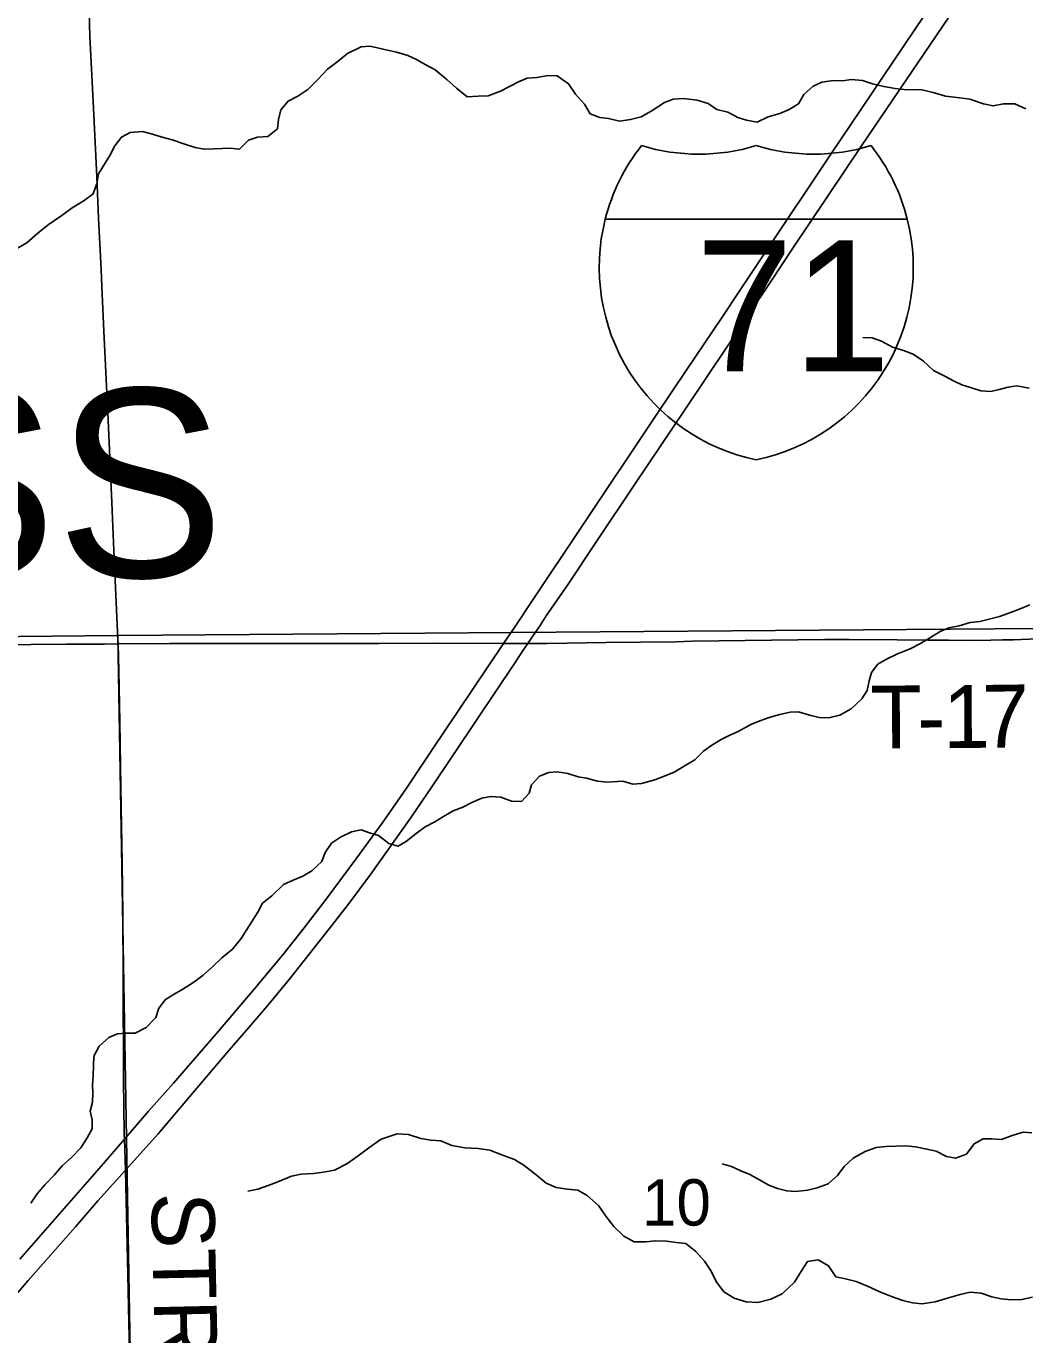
# Model space of a CAD drawing. Extents: x 1985906 to 2360102, y 891258 to 1222054.
# Drawn here: x 2091272 to 2096042, y 1080491 to 1086739 of the extents above; entities that cross this region are included whole.
import ezdxf

# ---------------------------------------------------------------- set-up
doc = ezdxf.new("R2010")
doc.units = 0
for name, color, linetype in [('GM_X_County_Road', 7, 'Continuous'), ('GM_X_County_Road_Text', 7, 'Continuous'), ('GM_X_Interstate_Location', 7, 'Continuous'), ('GM_X_Interstate_Route', 7, 'Continuous'), ('GM_X_Interstate_Shield', 7, 'Continuous'), ('GM_X_Minor_River', 7, 'Continuous'), ('GM_X_Section', 7, 'Continuous'), ('GM_X_Section_Text', 7, 'Continuous'), ('GM_X_Township_Road', 7, 'Continuous'), ('GM_X_Township_Road_Text', 7, 'Continuous'), ('GM_X_Township_Text', 7, 'Continuous')]:
    doc.layers.add(name, color=color, linetype=linetype)

msp = doc.modelspace()

# ---------------------------------------------------------------- linework, layer by layer
at = {"layer": 'GM_X_County_Road'}
for points in [[(2091711.6, 1083789.2), (2091710.6, 1083810.1), (2091691.3, 1084234.7), (2091681.6, 1084463.9), (2091664.2, 1084857), (2091654.5, 1085053.5), (2091642.8, 1085282.7), (2091633.6, 1085495.2), (2091631.1, 1085576.9), (2091618.4, 1085821.7), (2091609.3, 1086019.2), (2091593.1, 1086346.5), (2091576.9, 1086690.5), (2091569.2, 1086919.8), (2091557.7, 1087214.7), (2091551.2, 1087395), (2091538.3, 1087821.2), (2091531.5, 1088083.5), (2091524.5, 1088214), (2091523.1, 1088231)], [(2091768.6, 1080268.6), (2091762.8, 1080547.3), (2091757.6, 1080777), (2091748.5, 1081203.1), (2091746.2, 1081277), (2091741.5, 1081425.2), (2091740.7, 1081448.7), (2091737, 1081711.1), (2091734.8, 1082203.3), (2091733.5, 1082498.5), (2091730.2, 1082744.5), (2091724.6, 1083105.3), (2091719.5, 1083417), (2091715.6, 1083662.9), (2091711.6, 1083789.2)]]:
    msp.add_lwpolyline(points, dxfattribs=at)
at = {"layer": 'GM_X_Interstate_Route'}
for points in [[(2091174.8, 1080626.1), (2091281.6, 1080749.4), (2091507.4, 1081006.4), (2091615.1, 1081130.5), (2091746.2, 1081277), (2091902, 1081450.8), (2092070.3, 1081648), (2092230.9, 1081836.4), (2092336, 1081958), (2092422, 1082058.7), (2092528.9, 1082187.2), (2092719.9, 1082429.5), (2092810.3, 1082545.8), (2092916.3, 1082689.1), (2093107.3, 1082957.3), (2093209.8, 1083106.7), (2093310.6, 1083256.9), (2093428.7, 1083434.9), (2093601.6, 1083691), (2093645.9, 1083758.8), (2093667.8, 1083791.1), (2093694, 1083829.2), (2093723.3, 1083872.2), (2093756.2, 1083922.9), (2093856.9, 1084069.6), (2093995.9, 1084278.9), (2094178.3, 1084551.5), (2094418.2, 1084906.7), (2094828.8, 1085520), (2094929.7, 1085673.4), (2095261.5, 1086167.4), (2095591.6, 1086653.6), (2095887.9, 1087090.2)], [(2091242.7, 1080851.2), (2091620.6, 1081284), (2091741.5, 1081425.2), (2091855.9, 1081557.7), (2091975.7, 1081692.7), (2092191.5, 1081940.2), (2092361.7, 1082140.3), (2092497.7, 1082304.9), (2092600.1, 1082433.3), (2092710.4, 1082576.5), (2092847, 1082761.3), (2092972.4, 1082934.2), (2093084.9, 1083096), (2093213, 1083286.8), (2093405.1, 1083572.8), (2093552.1, 1083791.4), (2093606.9, 1083872.3), (2093688.6, 1083995.2), (2093925.9, 1084349.8), (2094281.4, 1084881.9), (2094427.6, 1085099.9), (2094509.9, 1085222.5), (2094592.3, 1085345.1), (2094682.9, 1085481.9), (2094801.9, 1085658.9), (2095111.8, 1086122.8), (2095413.6, 1086572.4), (2095706.5, 1087008.1)]]:
    msp.add_lwpolyline(points, dxfattribs=at)
at = {"layer": 'GM_X_Interstate_Shield'}
for p, q in [((2094037.6, 1085817), (2095480.4, 1085817)), ((2095480.4, 1085817), (2094037.6, 1085817)), ((2095480.4, 1085817), (2094037.6, 1085817))]:
    msp.add_line(p, q, dxfattribs=at)
for centre, start, end in [((2094946.5, 1085587.1), 141.66896, 165.80665), ((2094485, 1087065.2), 253.00908, 286.99093), ((2095033, 1087065.2), 253.00908, 286.99093), ((2094571.5, 1085587.1), 14.19335, 38.33104), ((2094946.5, 1085587.1), 165.80665, 258.46304), ((2094571.5, 1085587.1), 281.53696, 14.19335)]:
    msp.add_arc(centre, 937.5, start, end, dxfattribs=at)
at = {"layer": 'GM_X_Minor_River'}
for points in [[(2096047, 1086343.8), (2095993.2, 1086368.6), (2095938.9, 1086367.4), (2095890.6, 1086358), (2095844.5, 1086368.6), (2095778.6, 1086389.6), (2095730.4, 1086396.3), (2095662.3, 1086405.2), (2095604.3, 1086422.1), (2095550.2, 1086434.8), (2095465.9, 1086436), (2095421.8, 1086440.6), (2095367.7, 1086451.3), (2095313.7, 1086464.1), (2095265.7, 1086478.8), (2095213.5, 1086483.5), (2095171.3, 1086478.1), (2095127.1, 1086478.7), (2095072.8, 1086471.4), (2095030.3, 1086451.8), (2094985.6, 1086412.3), (2094960.8, 1086368.4), (2094916.3, 1086340.9), (2094871.8, 1086321.4), (2094815.3, 1086306.1), (2094762.8, 1086280.7), (2094712.7, 1086289.4), (2094670.7, 1086302), (2094622.9, 1086328.8), (2094570.8, 1086341.5), (2094529.1, 1086370.2), (2094477.1, 1086385), (2094410.9, 1086393.9), (2094362.7, 1086390.5), (2094320.3, 1086375), (2094257.4, 1086333.7), (2094208.8, 1086306.2), (2094158.4, 1086292.8), (2094106.1, 1086285.5), (2094054, 1086298.3), (2094011.9, 1086302.8), (2093966, 1086319.5), (2093938.5, 1086366.1), (2093895, 1086414.9), (2093861.6, 1086463.5), (2093807.9, 1086502.4), (2093765.8, 1086503), (2093711.4, 1086493.7), (2093665.2, 1086490.3), (2093622.7, 1086472.8), (2093580.3, 1086451.2), (2093537.7, 1086427.7), (2093479.2, 1086406.4), (2093431, 1086405), (2093378.7, 1086401.7), (2093327.1, 1086442.6), (2093281.5, 1086483.4), (2093225.9, 1086530.3), (2093178.1, 1086555.1), (2093136.2, 1086579.7), (2093094.3, 1086598.3), (2093040.3, 1086615.1), (2092998.3, 1086623.7), (2092956.3, 1086634.3), (2092914.2, 1086642.9), (2092872, 1086639.5), (2092807.3, 1086608.2), (2092756.5, 1086566.7), (2092711.8, 1086533.2), (2092664.9, 1086483.6), (2092618, 1086436.1), (2092569.4, 1086404.6), (2092522.8, 1086381.1), (2092488.1, 1086339.4), (2092477.4, 1086293.3), (2092472.7, 1086249.2), (2092426, 1086211.7), (2092377.8, 1086208.3), (2092333.4, 1086194.9), (2092290.6, 1086151.3), (2092244.4, 1086155.9), (2092172.1, 1086152.9), (2092121.9, 1086151.5), (2092079.8, 1086160.1), (2092025.8, 1086176.9), (2091969.9, 1086195.7), (2091921.9, 1086208.4), (2091875.9, 1086223.1), (2091827.8, 1086235.8), (2091769.5, 1086230.6)], [(2091769.5, 1086230.6), (2091727, 1086209.1), (2091696.3, 1086167.3), (2091671.6, 1086121.4), (2091618.1, 1086033.8), (2091609.4, 1085987.7), (2091592.6, 1085937.7), (2091550, 1085906.2), (2091491.2, 1085870.8), (2091438.4, 1085831.4), (2091377.6, 1085790), (2091328.8, 1085750.5), (2091276, 1085705), (2091231.4, 1085679.5)], [(2096062, 1085010.1), (2096003.9, 1085020.9), (2095961.7, 1085015.5), (2095919.3, 1085004), (2095879, 1084994.5), (2095830.9, 1084997.1), (2095786.9, 1085011.8), (2095740.9, 1085026.5), (2095701, 1085045.1), (2095659.2, 1085067.7), (2095605.3, 1085094.6), (2095557.8, 1085139.4), (2095508, 1085172.2), (2095462.1, 1085190.9), (2095410.1, 1085205.6), (2095356.3, 1085234.5), (2095312.3, 1085251.1), (2095268.2, 1085251.7)], [(2096065.2, 1083975.8), (2096018.8, 1083956.3), (2095978.4, 1083940.8), (2095919.8, 1083919.5), (2095827.1, 1083896.6), (2095780.8, 1083891.2), (2095728.4, 1083875.9), (2095678.1, 1083866.5), (2095637.6, 1083849), (2095591, 1083819.5), (2095540.4, 1083790), (2095493.9, 1083766.6), (2095433.2, 1083741.3), (2095380.7, 1083715.9), (2095340.2, 1083692.3), (2095309.5, 1083652.6), (2095298.8, 1083612.5), (2095288.1, 1083566.5), (2095263.5, 1083526.7), (2095212.6, 1083479.1), (2095157.9, 1083449.8), (2095111.6, 1083438.3), (2095067.4, 1083436.9), (2095019.3, 1083447.6), (2094961.3, 1083464.4), (2094921.1, 1083463), (2094870.8, 1083451.6), (2094820.4, 1083438.2), (2094776, 1083422.8), (2094733.5, 1083405.2), (2094672.8, 1083371.9), (2094632.4, 1083354.4), (2094591.9, 1083332.8), (2094547.3, 1083305.3), (2094506.8, 1083277.8), (2094466, 1083236.1), (2094423.4, 1083210.6), (2094366.7, 1083177.2), (2094316.2, 1083155.8)], [(2094316.2, 1083155.8), (2094273.8, 1083140.3), (2094211.3, 1083123.1), (2094169.1, 1083119.6), (2094121.1, 1083134.3), (2094046.7, 1083129.3), (2094000.6, 1083133.9), (2093948.6, 1083148.7), (2093908.5, 1083155.2), (2093858.5, 1083170), (2093808.4, 1083178.7), (2093768.2, 1083175.2), (2093723.8, 1083157.7), (2093685, 1083116.1), (2093674.4, 1083076.1), (2093637.7, 1083036.4), (2093589.5, 1083039.1), (2093539.6, 1083057.8), (2093491.4, 1083060.4), (2093449.1, 1083053), (2093400.6, 1083031.6), (2093358.1, 1083010), (2093311.7, 1082992.6), (2093265.1, 1082965.1), (2093224.6, 1082939.5), (2093178, 1082916.1), (2093135.4, 1082884.5), (2093088.7, 1082847), (2093048.2, 1082823.4), (2093004.2, 1082836.1), (2092954.5, 1082874.9), (2092912.5, 1082887.5), (2092872.6, 1082902.1), (2092826.2, 1082892.7), (2092773.6, 1082867.3), (2092731, 1082837.7), (2092700.3, 1082793.9), (2092683.6, 1082750), (2092636.8, 1082706.4), (2092594.2, 1082680.9), (2092547.8, 1082661.4), (2092501.3, 1082640), (2092446.3, 1082586.5), (2092401.6, 1082551), (2092378.9, 1082509.1), (2092325.5, 1082425.5), (2092298.8, 1082383.6), (2092257.8, 1082332), (2092207, 1082290.5), (2092162.2, 1082246.9), (2092117.5, 1082207.4), (2092072.8, 1082173.8), (2092020.1, 1082140.4), (2091979.6, 1082116.8), (2091937.1, 1082091.3), (2091906.3, 1082049.5), (2091891.6, 1082005.6), (2091844.8, 1081958), (2091792.2, 1081930.6), (2091748, 1081931.2), (2091707.8, 1081927.7), (2091667.3, 1081910.2), (2091620.6, 1081868.6), (2091595.8, 1081820.8), (2091593.1, 1081774.6), (2091592.4, 1081728.4), (2091589.8, 1081684.3), (2091591.2, 1081644.1), (2091588.6, 1081602), (2091577.9, 1081557.9), (2091587.4, 1081517.6), (2091586.8, 1081473.5), (2091564.1, 1081431.6), (2091533.3, 1081383.8), (2091490.4, 1081338.2), (2091443.6, 1081296.7), (2091406.9, 1081255), (2091362, 1081207.4), (2091325.3, 1081163.7), (2091294.5, 1081119.9)], [(2093156.7, 1081428.2), (2093098.7, 1081447.1), (2093044.5, 1081449.8), (2092967.8, 1081424.8), (2092909, 1081383.4), (2092858.3, 1081345.9), (2092803.5, 1081306.5), (2092744.8, 1081277.1), (2092692.4, 1081267.8), (2092644.1, 1081260.4), (2092585.8, 1081257.2), (2092539.5, 1081247.8), (2092474.9, 1081220.5), (2092428.4, 1081203.1), (2092378, 1081185.7), (2092331.6, 1081176.3)], [(2096075.2, 1081455.3), (2096033.1, 1081457.9), (2095980.7, 1081442.5), (2095930.2, 1081423.1), (2095884, 1081425.7), (2095841.8, 1081426.3), (2095799.3, 1081402.8), (2095762.5, 1081353.1), (2095710, 1081333.7), (2095667.9, 1081342.3), (2095618.1, 1081367.1), (2095574, 1081377.7), (2095520, 1081388.4), (2095473.8, 1081393.1), (2095425.6, 1081391.7), (2095379.4, 1081390.3), (2095331.1, 1081385), (2095278.6, 1081365.6), (2095221.9, 1081334.2), (2095179.2, 1081294.6), (2095146.4, 1081250.9), (2095101.7, 1081211.3), (2095049.2, 1081191.9), (2095004.8, 1081180.5), (2094946.5, 1081175.2), (2094904.4, 1081177.8), (2094860.3, 1081188.4), (2094818.4, 1081205.1), (2094770.6, 1081231.8), (2094728.8, 1081256.5), (2094684.8, 1081273.1), (2094640.9, 1081293.8), (2094596.9, 1081306.5)], [(2096078, 1080670), (2096027.6, 1080658.7), (2095977.4, 1080657.3), (2095929.3, 1080662), (2095883.2, 1080672.7), (2095833.3, 1080689.4), (2095781.1, 1080694.1), (2095732.8, 1080682.7), (2095676.3, 1080667.4), (2095613.8, 1080648.2), (2095551.4, 1080638.9), (2095505.3, 1080643.6), (2095459.2, 1080654.2), (2095405.3, 1080673.1), (2095349.3, 1080695.9), (2095289.5, 1080722.8), (2095235.6, 1080745.6), (2095185.6, 1080758.3), (2095139.5, 1080767), (2095104.1, 1080819.7), (2095054.3, 1080848.5), (2095004, 1080841.1), (2094975.2, 1080795.3), (2094942.3, 1080741.5), (2094883.3, 1080686.1), (2094828.7, 1080660.7), (2094766.2, 1080645.5), (2094710, 1080648.3), (2094654, 1080665.1), (2094604.2, 1080695.9), (2094566.8, 1080744.6), (2094543.4, 1080795.1), (2094511.9, 1080841.7), (2094470.4, 1080888.4), (2094422.8, 1080927.2), (2094376.7, 1080931.9), (2094330.6, 1080938.5), (2094278.4, 1080939.2), (2094232.1, 1080933.8), (2094175.9, 1080934.6), (2094126, 1080961.3), (2094078.5, 1081008.2), (2094041.1, 1081056.9), (2094005.6, 1081107.6), (2093952.1, 1081156.5), (2093906.3, 1081181.2), (2093856.1, 1081185.9), (2093804, 1081194.6), (2093756.1, 1081215.3), (2093708.5, 1081254.1), (2093650.9, 1081299.1), (2093605.1, 1081327.8), (2093551.2, 1081346.6), (2093487.2, 1081371.6), (2093431.1, 1081380.4), (2093366.9, 1081383.2), (2093304.8, 1081394.1), (2093252.9, 1081416.9), (2093204.7, 1081419.6), (2093156.7, 1081428.2)]]:
    msp.add_lwpolyline(points, dxfattribs=at)
at = {"layer": 'GM_X_Section'}
for points in [[(2086360.8, 1083775.4), (2091710.1, 1083829.5), (2091802.2, 1078474.5), (2086468.8, 1078446.5)], [(2091710.1, 1083829.5), (2096943.4, 1083869), (2097079.3, 1078544.2), (2094439.4, 1078583.4), (2091802.2, 1078474.5)]]:
    msp.add_lwpolyline(points, close=True, dxfattribs=at)
at = {"layer": 'GM_X_Township_Road'}
for points in [[(2091711.6, 1083789.2), (2091957.6, 1083791.2), (2092958.2, 1083791.8), (2093220.5, 1083792.3), (2093552.1, 1083791.4), (2093667.8, 1083791.1), (2093761.1, 1083790.8), (2094039.8, 1083796.1), (2094372.6, 1083799.7), (2094454.4, 1083802.1), (2094580, 1083804.4), (2094957.7, 1083808.6), (2095087, 1083810.9), (2095203.1, 1083810.7), (2095432, 1083809), (2095578.9, 1083807.7), (2095676.9, 1083806.5), (2095797.8, 1083805.6), (2095879.1, 1083807), (2095934.2, 1083808.4), (2095987.8, 1083809.3), (2096098.3, 1083813.1)], [(2091122, 1083785), (2091465.9, 1083788.8), (2091645.9, 1083788.7), (2091711.6, 1083789.2)]]:
    msp.add_lwpolyline(points, dxfattribs=at)

# ---------------------------------------------------------------- texts
at = {"layer": 'GM_X_County_Road_Text'}
msp.add_text('STRATTON RD', height=300, rotation=271.29299, dxfattribs=at).set_placement((2091869.8, 1081167.9))
at = {"layer": 'GM_X_Interstate_Location'}
for s in ['-', '.', ',']:
    msp.add_text(s, height=1, dxfattribs=at).set_placement((2094758.8, 1085418.1))
msp.add_text('71', height=1, rotation=0.00001, dxfattribs=at).set_placement((2094554.6, 1085211.1))
at = {"layer": 'GM_X_Interstate_Shield'}
msp.add_text('71', height=625, dxfattribs=at).set_placement((2094470.3, 1085090.5))
at = {"layer": 'GM_X_Section_Text'}
msp.add_text('10', height=221, rotation=0.00001, dxfattribs=at).set_placement((2094213.6, 1081012.3))
at = {"layer": 'GM_X_Township_Road_Text'}
for s, rotation, p in [('T', 0.33857, (2095304.6, 1083289.8)), ('1', 0.43783, (2095652.8, 1083291.8)), ('7', 0.7365, (2095839.3, 1083293.3)), ('-', 0.35675, (2095529.1, 1083291.1))]:
    msp.add_text(s, height=300, rotation=rotation, dxfattribs=at).set_placement(p)
at = {"layer": 'GM_X_Township_Text'}
msp.add_text('CONGRESS', height=900, rotation=0.00001, dxfattribs=at).set_placement((2085331.1, 1084107.8))

doc.saveas('drawing.dxf')
